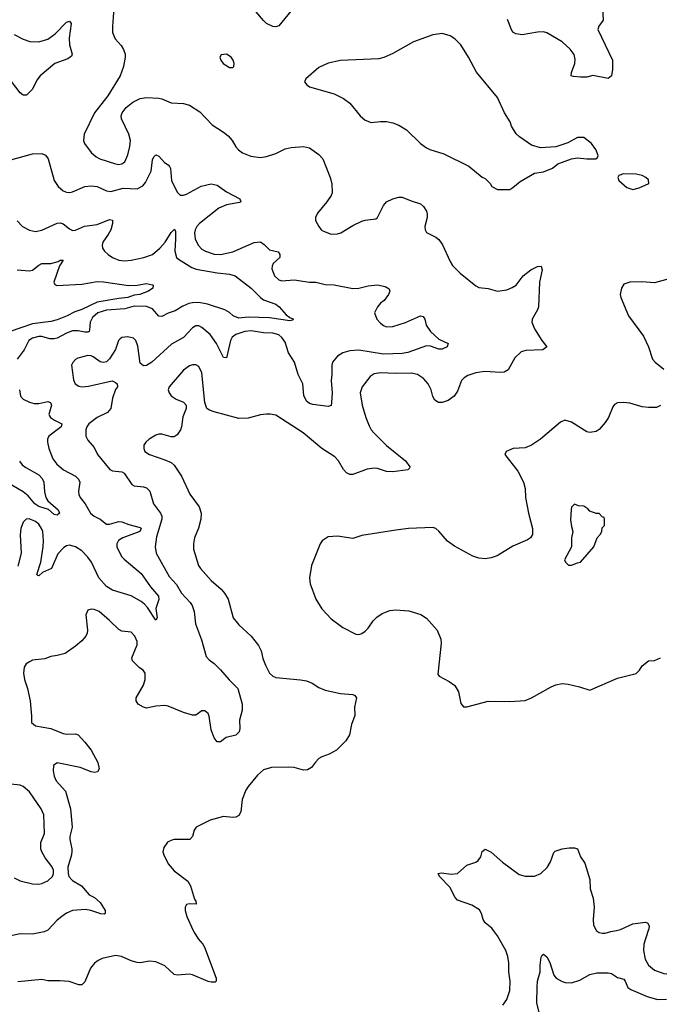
# Model space of a CAD drawing. Header units: inches. Extents: x 1678809 to 1859548, y 384609 to 522868.
# Tile 258 of 386: x 1764827 to 1768981, y 499520 to 505914. Entities that reach past the tile are written whole.
import ezdxf

# ---------------------------------------------------------------- set-up
doc = ezdxf.new("R2010")
doc.units = ezdxf.units.IN
doc.header["$MEASUREMENT"] = 0
doc.layers.add('B7469', color=7, linetype='Continuous')
doc.layers.add('B7560', color=7, linetype='Continuous')

msp = doc.modelspace()

# ---------------------------------------------------------------- linework, layer by layer
at = {"layer": 'B7469', "color": 5}
for points, elevation in [([(1765005.8, 500000), (1764984.7, 499990), (1764910, 499974.3), (1764830, 499977.6), (1764730, 499955.1), (1764690, 499937.6), (1764670, 499936.3), (1764650, 499939.7), (1764590, 499975.8), (1764570, 499980.5), (1764546.1, 499973.9), (1764506.2, 499933.8), (1764490, 499927.3), (1764370, 499970.4), (1764313.8, 500000)], 460), ([(1765952.5, 500000), (1765956.9, 499990), (1765985.1, 499945.1), (1766016.4, 499910), (1766028, 499890), (1766103.1, 499690), (1766102, 499670), (1766095.8, 499664.2), (1766070, 499662.6), (1766050, 499668.5), (1765950, 499711.3), (1765930, 499714.7), (1765850, 499709.6), (1765830, 499714.5), (1765769.5, 499769.5), (1765710, 499795.6), (1765670, 499800.5), (1765610, 499789.3), (1765590, 499791.8), (1765550, 499802.4), (1765489, 499830), (1765450, 499836.4), (1765363.1, 499816.9), (1765335.6, 499804.4), (1765312.6, 499787.4), (1765286, 499754), (1765250, 499666.6), (1765230, 499646.3), (1765210, 499645.7), (1765147.7, 499667.7), (1765086.7, 499673.3), (1765010, 499672.4), (1764970, 499680.4), (1764814.2, 499665.8)], 480), ([(1767965.1, 499514.9), (1767990, 499550.7), (1768009.7, 499610), (1768012.2, 499670), (1768003.1, 499730), (1768004.2, 499790), (1767998, 499830), (1767984.1, 499870), (1767930, 499965.1), (1767903.6, 500000)], 480), ([(1768571, 500000), (1768590, 499986.7), (1768610, 499981.1), (1768630, 499981.7), (1768666.3, 499993.7), (1768703.4, 500000)], 480), ([(1768909.8, 500000), (1768881.2, 499910), (1768878.2, 499870), (1768890, 499814), (1768910, 499774), (1768950, 499741.6), (1769010, 499719.3), (1769050, 499716.3), (1769128.4, 499728.4), (1769193.2, 499746.8), (1769310, 499817.8), (1769444.2, 499875.8), (1769458.9, 499890), (1769471.1, 499930), (1769471.5, 499970), (1769467, 499990), (1769461.5, 500000)], 480), ([(1768205.4, 499450), (1768185.7, 499530), (1768187.9, 499632.1), (1768190.6, 499670), (1768206.4, 499730), (1768206.4, 499773.6), (1768214.5, 499825.5), (1768220.9, 499839.1), (1768230, 499846), (1768250, 499828.2), (1768270, 499790.6), (1768296.5, 499710), (1768310.3, 499690), (1768350, 499667.8), (1768370, 499661.1), (1768410, 499659.6), (1768464.2, 499675.8), (1768530, 499713), (1768576.2, 499723.8), (1768650, 499723.7), (1768670, 499719.5), (1768710, 499694.6), (1768750, 499682.4), (1768760.3, 499670), (1768777.4, 499630), (1768795.2, 499615.2), (1768902.4, 499570), (1768970, 499550.2), (1769027, 499553)], 460)]:
    msp.add_lwpolyline(points, dxfattribs=dict(at, elevation=elevation))
at = {"layer": 'B7560', "color": 5}
for points, elevation in [([(1768610.2, 506030), (1768617.1, 505910), (1768587.7, 505872.3), (1768582.6, 505850), (1768677, 505650), (1768677.6, 505590), (1768670.4, 505550), (1768648, 505532), (1768550, 505551.5), (1768510, 505540.5), (1768470, 505539.6), (1768424.2, 505544.2), (1768409.6, 505549.7), (1768411.8, 505570), (1768432.8, 505630), (1768434.3, 505654.3), (1768428.1, 505688.1), (1768402.9, 505722.9), (1768350, 505769.8), (1768250, 505828.3), (1768230, 505834.7), (1768190, 505833.8), (1768090, 505816), (1768050, 505821.1), (1768034.5, 505830), (1768024.2, 505844.2), (1767994.3, 505914.3)], 480), ([(1765438.2, 505990), (1765429, 505869), (1765430.3, 505830.3), (1765446.4, 505790), (1765485.6, 505745.6), (1765500.6, 505720.6), (1765511.2, 505690), (1765512.2, 505670), (1765501.3, 505610), (1765479.5, 505550), (1765399.8, 505420.2), (1765312.2, 505310), (1765244.6, 505170), (1765240.3, 505130), (1765246.7, 505110), (1765290, 505050.3), (1765323.2, 505023.2), (1765348, 505010), (1765450, 504977.7), (1765470, 504974.5), (1765490, 504977.6), (1765509.2, 504990.8), (1765530, 505035.5), (1765542.1, 505090), (1765545.7, 505130), (1765536, 505170), (1765487.4, 505270), (1765486.2, 505290), (1765492.1, 505310), (1765517.5, 505342.5), (1765561.3, 505378.7), (1765610, 505402.3), (1765650, 505408.4), (1765730, 505404.7), (1765750, 505400.3), (1765810, 505373.8), (1765890, 505369.1), (1765930, 505359.1), (1765995.8, 505315.8), (1766076.5, 505230), (1766150, 505183.9), (1766180, 505160), (1766206.3, 505130), (1766230, 505087.7), (1766247.8, 505067.8), (1766274, 505050), (1766327.1, 505027.1), (1766390, 505019.3), (1766430, 505025.5), (1766490, 505044.6), (1766550, 505074.3), (1766590, 505083.8), (1766670.2, 505090.2), (1766710, 505082), (1766770, 505038.4), (1766794.9, 505010), (1766844.2, 504890), (1766854.9, 504850), (1766855.3, 504790), (1766848.9, 504771.1), (1766821.6, 504730), (1766761.6, 504658.4), (1766748.2, 504630), (1766748.5, 504610), (1766768.8, 504570), (1766784.9, 504550), (1766800.2, 504540.2), (1766850, 504522), (1766890, 504523.6), (1766912, 504530), (1766990, 504576.5), (1767050, 504604.9), (1767070, 504612.7), (1767138.9, 504621.1), (1767151.5, 504628.5), (1767190, 504706.8), (1767210, 504730.5), (1767250, 504750.5), (1767290, 504761.6), (1767310, 504761.3), (1767370, 504736.5), (1767430, 504718.4), (1767450, 504700.5), (1767468.7, 504670), (1767473.8, 504650), (1767473.8, 504630), (1767459, 504570), (1767460.3, 504550), (1767470, 504532.7), (1767530, 504501.2), (1767550, 504485.5), (1767572.9, 504452.8), (1767622.7, 504342.7), (1767638.3, 504318.3), (1767687, 504267), (1767790, 504184.6), (1767810, 504175.3), (1767870, 504169.2), (1767930, 504150.2), (1767990, 504158.6), (1768026.3, 504173.7), (1768051.3, 504190), (1768097.7, 504250), (1768146.6, 504290), (1768190, 504310.3), (1768213.7, 504313.7), (1768219.5, 504290), (1768203.6, 504210), (1768196.2, 504050), (1768190, 504029.5), (1768155.3, 503970), (1768154, 503950), (1768170, 503907.3), (1768218, 503830), (1768250.6, 503790), (1768224.7, 503770), (1768113.9, 503766.1), (1768083.2, 503756.8), (1768042.4, 503717.6), (1767999, 503641), (1767974.2, 503625.8), (1767950, 503622.9), (1767848.6, 503628.6), (1767790, 503620.3), (1767737.1, 503602.9), (1767712.8, 503587.2), (1767697.4, 503570), (1767670, 503501.6), (1767649.1, 503470), (1767610, 503441.8), (1767570, 503427.4), (1767547.9, 503427.9), (1767523.2, 503443.2), (1767510, 503467), (1767499.8, 503510), (1767479, 503550), (1767450, 503584.1), (1767410, 503609.8), (1767370, 503618.5), (1767270, 503615.3), (1767170, 503621.6), (1767130, 503614.5), (1767102.3, 503597.7), (1767050.3, 503530), (1767039.1, 503490), (1767052.1, 503410), (1767074.7, 503330), (1767096, 503276), (1767109.2, 503250), (1767127.8, 503230), (1767210, 503147.9), (1767331.6, 503050), (1767361.6, 503010), (1767359.5, 503000.5), (1767348.4, 502991.6), (1767250, 502978.6), (1767210, 502980.7), (1767150, 503000.3), (1767130, 503002.4), (1767084.3, 502995.7), (1766990, 502960.7), (1766970, 502959.5), (1766950, 502971.5), (1766930, 502993.3), (1766896.4, 503050), (1766874.1, 503074.1), (1766790, 503128.8), (1766667.4, 503230), (1766490, 503345.6), (1766452.8, 503352.8), (1766430, 503351.9), (1766390, 503347.1), (1766310, 503326.5), (1766250, 503324.2), (1766090, 503366.6), (1766058.7, 503378.7), (1766043, 503390), (1766028.5, 503428.5), (1766010, 503621.2), (1765990, 503660.7), (1765970, 503673), (1765950, 503673), (1765930, 503666), (1765890, 503637.4), (1765797.4, 503530), (1765791.7, 503510), (1765796.5, 503490), (1765810.2, 503470.2), (1765843, 503450), (1765890.4, 503430), (1765908.4, 503410), (1765907, 503390), (1765885.3, 503334.7), (1765876.9, 503270), (1765870.2, 503250), (1765850, 503218.7), (1765830, 503206), (1765810, 503204.7), (1765750, 503222.6), (1765730, 503222.6), (1765710, 503215.8), (1765668, 503190), (1765645.5, 503170), (1765632.7, 503150), (1765632.7, 503130), (1765640.5, 503110), (1765670, 503090.3), (1765770, 503055.9), (1765810, 503037.5), (1765830, 503022), (1765877.2, 502950), (1765932.7, 502832.7), (1765991.8, 502750), (1766005.7, 502710), (1766003.6, 502670), (1765989, 502611), (1765963.1, 502550), (1765955.8, 502510), (1765955.6, 502475.6), (1765988.9, 502370), (1766000.3, 502350), (1766071.3, 502271.3), (1766135.3, 502215.3), (1766157.8, 502190), (1766180.2, 502150), (1766214, 502030), (1766250, 501984.6), (1766330.1, 501910.1), (1766377.8, 501850), (1766395.4, 501815.4), (1766406.5, 501766.5), (1766422.7, 501722.7), (1766450.2, 501670.2), (1766470, 501650.3), (1766490, 501642.2), (1766650, 501627.8), (1766690, 501620.2), (1766725.7, 501605.7), (1766770, 501577.8), (1766810, 501559.3), (1766910, 501537.6), (1766991, 501531), (1767004.2, 501524.2), (1767014, 501510), (1767002, 501450), (1767004, 501396), (1766982.5, 501337.5), (1766968.2, 501270), (1766944.4, 501230), (1766883.8, 501170), (1766836.7, 501143.3), (1766790, 501127.3), (1766770, 501115.6), (1766747, 501093), (1766722.8, 501057.3), (1766696.5, 501043.5), (1766670, 501039.7), (1766610, 501056.8), (1766570, 501058.9), (1766463, 501057), (1766410, 501043.1), (1766371.4, 501008.6), (1766310, 500934), (1766295.5, 500910), (1766271.2, 500850), (1766262, 500770), (1766250, 500746.3), (1766230, 500735.4), (1766210, 500733.5), (1766150, 500738.5), (1766064.8, 500715.2), (1765973.4, 500670), (1765959.3, 500650), (1765950, 500609.2), (1765930.8, 500590), (1765830.7, 500589.3), (1765814.4, 500585.6), (1765787.1, 500572.9), (1765762.4, 500537.6), (1765757.1, 500510), (1765762, 500490), (1765790, 500433), (1765830, 500387.2), (1765918.6, 500318.6), (1765936.9, 500290), (1765963, 500203), (1765971, 500189), (1765972, 500170), (1765930, 500173.2), (1765910, 500168.7), (1765900.7, 500150), (1765900.5, 500130), (1765912.4, 500090), (1765952.5, 500000)], 480), ([(1766586.8, 505970), (1766510, 505873.3), (1766490, 505867.2), (1766470, 505868.8), (1766430, 505889.8), (1766410, 505907.6), (1766324.5, 506010)], 480), ([(1764790, 505818), (1764850, 505787.7), (1764893.1, 505773.1), (1764950, 505770.2), (1765010, 505786.3), (1765057.4, 505822.6), (1765130, 505897), (1765150, 505904.9), (1765161.6, 505890), (1765147.1, 505792.9), (1765150.1, 505750), (1765167.9, 505690), (1765163.6, 505676.4), (1765140.2, 505659.8), (1765054.4, 505630), (1764960.7, 505550), (1764938.7, 505521.3), (1764910, 505462.7), (1764870, 505423.7), (1764850, 505424.5), (1764830, 505439.5), (1764773.1, 505513.1)], 460), ([(1764730, 504993.7), (1764910, 505042), (1764970, 505044.6), (1764994.2, 505034.2), (1765012.2, 505010), (1765050.3, 504870.3), (1765077.1, 504830), (1765110, 504802), (1765130, 504793.4), (1765152.1, 504792.1), (1765170, 504795.6), (1765250, 504831.6), (1765290, 504835.3), (1765330, 504831.4), (1765390, 504801.5), (1765418.2, 504798.2), (1765499.6, 504820.4), (1765590, 504816.2), (1765626.1, 504833.9), (1765643.9, 504856.1), (1765680.3, 504930), (1765690, 505004.7), (1765697.6, 505022.4), (1765710, 505036.3), (1765730, 505027.7), (1765766.4, 504986.4), (1765791.6, 504971.5), (1765800.3, 504960.3), (1765806.6, 504946.6), (1765813, 504870), (1765850, 504794), (1765870, 504774.4), (1765890, 504774), (1765910, 504780.6), (1766006.4, 504833.6), (1766070, 504847.4), (1766110, 504838.8), (1766170, 504795.4), (1766256.3, 504750), (1766262, 504730), (1766254.4, 504725.6), (1766170, 504710.6), (1766119.7, 504690), (1765994.7, 504590), (1765977.8, 504570), (1765966.2, 504550), (1765961.8, 504530), (1765965.8, 504490), (1765985.2, 504450), (1766010, 504424.2), (1766034.4, 504410), (1766090, 504390.2), (1766131.7, 504388.3), (1766210, 504405.5), (1766350, 504466.8), (1766390, 504470.3), (1766414.8, 504454.8), (1766450, 504418.8), (1766505.4, 504405.4), (1766516, 504390), (1766516, 504370), (1766474, 504330), (1766466, 504314), (1766463.8, 504296.2), (1766482, 504250), (1766510, 504224.6), (1766530, 504218), (1766610, 504223.7), (1766710, 504210.4), (1766750, 504210.4), (1766810, 504193.7), (1766870, 504191.5), (1766990, 504167.6), (1767030, 504170.3), (1767090, 504184.9), (1767150, 504192.4), (1767201.1, 504181.1), (1767226.8, 504166.8), (1767230.7, 504150), (1767222.8, 504130), (1767194, 504090), (1767170, 504072), (1767150.6, 504050), (1767130.6, 504010), (1767146, 503970), (1767170, 503943.1), (1767190, 503927.6), (1767210, 503920.3), (1767250, 503920.9), (1767333.4, 503946.6), (1767430, 503990.5), (1767447.1, 503987.1), (1767458.8, 503970), (1767466.4, 503930), (1767495.8, 503890), (1767550, 503839.3), (1767610.7, 503810.7), (1767602.8, 503790), (1767570, 503774.5), (1767550, 503774.5), (1767494.7, 503794.7), (1767470, 503796.3), (1767347, 503753), (1767310, 503745.8), (1767190, 503742.6), (1767030, 503768.5), (1766970, 503763.7), (1766924.9, 503750), (1766890, 503728.2), (1766858.9, 503690), (1766854.3, 503670), (1766854.9, 503610), (1766850.3, 503569.7), (1766856.2, 503490), (1766852.9, 503427.1), (1766850, 503409), (1766830, 503402), (1766730, 503415.6), (1766710, 503422.4), (1766690, 503436.2), (1766672.4, 503472.4), (1766665, 503550), (1766634.5, 503610), (1766611.2, 503690), (1766573.6, 503750), (1766550, 503819.7), (1766530, 503849.8), (1766510, 503866.3), (1766470, 503879.2), (1766410, 503879.9), (1766330, 503892.7), (1766290, 503888.2), (1766230.2, 503869.8), (1766207, 503853), (1766196.1, 503830), (1766170, 503717.2), (1766150, 503720.9), (1766105.8, 503810), (1766063.8, 503870), (1766010, 503916), (1765990, 503925.7), (1765970, 503925.4), (1765950, 503912.8), (1765891.6, 503850), (1765813.4, 503806.6), (1765685.3, 503690), (1765650, 503668), (1765630, 503665.1), (1765610, 503682.7), (1765593.6, 503793.6), (1765580.5, 503830), (1765564.9, 503844.9), (1765530, 503854), (1765490, 503850.9), (1765478.4, 503841.6), (1765469.1, 503830), (1765448.5, 503771.5), (1765410, 503711.8), (1765390, 503693), (1765370, 503687.1), (1765350, 503691.1), (1765304.1, 503724.1), (1765290, 503730.9), (1765270, 503733.1), (1765204.5, 503715.6), (1765190, 503708), (1765171.3, 503688.7), (1765163.6, 503670), (1765175.5, 503575.5), (1765187, 503550), (1765210, 503533.4), (1765230.2, 503530.2), (1765274.3, 503534.3), (1765427.7, 503567.7), (1765450, 503558.8), (1765458.8, 503550), (1765461, 503530), (1765448.2, 503511.8), (1765430, 503455.3), (1765419.1, 503390), (1765396.2, 503363.8), (1765330, 503329.6), (1765276.4, 503290), (1765263.1, 503270), (1765256.9, 503250), (1765256.5, 503210), (1765270, 503183.8), (1765310, 503135.5), (1765331.7, 503090), (1765413, 502993), (1765430, 502983.2), (1765490, 502978), (1765506, 502970), (1765555.4, 502895.4), (1765570, 502886.7), (1765630, 502880.8), (1765650, 502874.6), (1765671.3, 502851.3), (1765696.1, 502770), (1765740.8, 502710), (1765750.2, 502690), (1765750.2, 502670), (1765715.4, 502555.4), (1765707.1, 502490), (1765712.4, 502450), (1765798.2, 502298.2), (1765845, 502245), (1765876.9, 502190), (1765933.6, 502130), (1765947.1, 502110), (1765959.7, 502070), (1765967.6, 501990), (1766007.6, 501887.6), (1766038.5, 501778.5), (1766056.7, 501756.7), (1766090, 501733.4), (1766131.7, 501691.7), (1766186.6, 501626.6), (1766244.2, 501570), (1766271.3, 501470), (1766271, 501431), (1766255.3, 501364.7), (1766257.1, 501310), (1766253, 501290), (1766230, 501267), (1766168.5, 501251.5), (1766130, 501224), (1766110, 501224), (1766089.6, 501249.7), (1766070, 501302), (1766056.9, 501390), (1766050, 501409), (1766030, 501426), (1766010, 501425.2), (1765970, 501397.2), (1765950, 501397), (1765890, 501414), (1765790, 501455.1), (1765770, 501459.3), (1765710, 501456), (1765650, 501444), (1765630, 501449), (1765595.3, 501470), (1765584, 501490), (1765584, 501510), (1765630, 501591.3), (1765640.7, 501630), (1765642.7, 501670), (1765629, 501690), (1765604.7, 501704.7), (1765559.3, 501750), (1765556, 501770), (1765590, 501854), (1765590, 501875.3), (1765575.6, 501910), (1765550, 501936.2), (1765490, 501943.5), (1765470, 501953.3), (1765410, 502013), (1765342.7, 502070), (1765310, 502084.5), (1765290, 502086), (1765270, 502079), (1765256.3, 502050), (1765267, 501950), (1765265.3, 501930), (1765255.3, 501910), (1765230, 501880.5), (1765190, 501845.1), (1765121.1, 501798.9), (1765070, 501784.5), (1765030, 501779.3), (1764990, 501762.4), (1764910, 501753.6), (1764890, 501744.5), (1764868.8, 501731.2), (1764855.5, 501710), (1764850.4, 501669.6), (1764857, 501630), (1764877, 501570), (1764894.9, 501490), (1764904, 501390), (1764902.8, 501350), (1764930, 501328.5), (1765030, 501310.2), (1765110, 501278.7), (1765130, 501274), (1765190, 501276.4), (1765206, 501270), (1765250, 501223), (1765290, 501170.5), (1765334.9, 501090), (1765342.8, 501050), (1765332, 501030), (1765315.3, 501024.7), (1765290, 501029.2), (1765218.6, 501058.6), (1765070, 501088), (1765045.7, 501070), (1765043.4, 501036.6), (1765050, 501000.7), (1765064, 500970), (1765124.4, 500904.4), (1765156.3, 500790), (1765167.7, 500670), (1765153, 500610), (1765152.4, 500590), (1765166.4, 500530), (1765166.2, 500513.8), (1765163.8, 500490), (1765139.3, 500410), (1765140.7, 500370), (1765146.8, 500350), (1765170, 500322.8), (1765228.6, 500288.6), (1765278.8, 500230), (1765313.1, 500213.1), (1765350, 500182), (1765382.8, 500130), (1765382, 500110), (1765374.4, 500105.6), (1765353.4, 500106.6), (1765288.7, 500128.7), (1765254.5, 500134.5), (1765170, 500129.8), (1765130, 500112.4), (1765099.3, 500090), (1765070, 500065.6), (1765010, 500002), (1765005.8, 500000)], 460), ([(1764810, 504607.7), (1764844.9, 504570), (1764890, 504547), (1764930, 504538), (1764970, 504546), (1765070, 504593.5), (1765090, 504595.4), (1765110, 504589.1), (1765150, 504554.6), (1765170, 504544.9), (1765190, 504547.6), (1765247.1, 504572.8), (1765330, 504583), (1765410, 504615.3), (1765430, 504613), (1765430.3, 504590.3), (1765418.5, 504550), (1765401.8, 504518.2), (1765366.7, 504470), (1765361.7, 504450), (1765363.7, 504430), (1765377.1, 504410), (1765401.6, 504390), (1765430.5, 504370), (1765470, 504351.5), (1765510, 504347.3), (1765550, 504352.2), (1765632.3, 504370), (1765690, 504389.4), (1765737.8, 504430), (1765770.8, 504470), (1765810, 504531.8), (1765832.5, 504552.5), (1765837.6, 504537.6), (1765839.2, 504490), (1765834.3, 504410), (1765845, 504370), (1765857.9, 504357.9), (1765945.1, 504305.1), (1765973.3, 504293.3), (1766110, 504269.6), (1766190, 504260.7), (1766225.3, 504250), (1766329.3, 504170), (1766390, 504109.2), (1766410, 504095.6), (1766490, 504066), (1766512.4, 504050), (1766558, 503998), (1766580.3, 503980.3), (1766604.7, 503970), (1766598, 503962), (1766581, 503959), (1766450, 503977), (1766310, 503982.5), (1766250, 503975.3), (1766212.5, 503990), (1766190, 504011.9), (1766159.7, 504030), (1766047.5, 504067.5), (1765990, 504077.5), (1765950, 504075.9), (1765925.3, 504070), (1765886.8, 504053.2), (1765836.9, 504023.1), (1765790, 504008.1), (1765750, 503985.4), (1765730, 503987.8), (1765690, 504037), (1765650, 504050.7), (1765570, 504052.8), (1765510, 504037.2), (1765390, 504027.6), (1765334.4, 504010), (1765299.8, 503980.2), (1765284.6, 503950), (1765280.7, 503899.3), (1765277.4, 503890), (1765270, 503885.5), (1765250, 503885), (1765206.2, 503893.8), (1765170, 503893), (1765130, 503878.4), (1765070, 503846.6), (1765050, 503841.8), (1765022.3, 503842.3), (1764970, 503856.3), (1764950, 503857.2), (1764910, 503845.5), (1764885.5, 503830), (1764855.2, 503770), (1764810.1, 503709.9)], 440), ([(1764810, 504289), (1764890, 504283.8), (1764910, 504288), (1764950, 504320.3), (1764970, 504330.3), (1765030, 504331.4), (1765077, 504343), (1765090, 504352.1), (1765110, 504351.8), (1765084.5, 504315.5), (1765049.3, 504210), (1765054.3, 504194.3), (1765067.3, 504187.3), (1765230, 504196.8), (1765330, 504214), (1765370, 504212.4), (1765532.8, 504187.2), (1765589.8, 504190.2), (1765650, 504200.9), (1765690, 504191.8), (1765693.4, 504190), (1765690.7, 504170), (1765664, 504150), (1765606.8, 504130), (1765570, 504124.6), (1765530, 504109.9), (1765470, 504104.3), (1765330, 504079.6), (1765230, 504031.1), (1765184.4, 504015.6), (1765134.9, 503990), (1765070, 503964.9), (1765030, 503954.9), (1764910, 503939.4), (1764765.5, 503890)], 420), ([(1769070, 504237.7), (1768950, 504204.7), (1768868.5, 504211.5), (1768790.8, 504209.2), (1768750, 504195.3), (1768734.8, 504170), (1768726.8, 504130), (1768730.7, 504110.7), (1768781.6, 503990), (1768878, 503858), (1768911.4, 503790), (1768936.9, 503710), (1768953.4, 503690), (1769010, 503644.6)], 520), ([(1764826, 503510), (1764832.9, 503470), (1764848.5, 503450), (1764890, 503429.2), (1764921.4, 503421.4), (1764950, 503421.3), (1765010, 503433.4), (1765027.3, 503427.3), (1765032.2, 503410), (1765016.3, 503350), (1765020.6, 503340.6), (1765026.9, 503330), (1765052.9, 503312.9), (1765101.3, 503290), (1765095.5, 503270), (1765017, 503210), (1765007, 503190), (1765007, 503170), (1765016.5, 503130), (1765042.2, 503062.2), (1765067.1, 503027.1), (1765110.4, 502990), (1765190, 502950.2), (1765208.8, 502930), (1765216.5, 502910), (1765207.6, 502852.4), (1765210.3, 502830), (1765219.5, 502810), (1765252, 502770), (1765287.1, 502710), (1765310, 502690.2), (1765348.9, 502670), (1765390, 502638), (1765410, 502638.2), (1765470, 502655.4), (1765490, 502653.4), (1765535.5, 502635.5), (1765610, 502615.5), (1765615.8, 502610), (1765607, 502590), (1765496.5, 502550), (1765469.2, 502530.8), (1765456.8, 502510), (1765458, 502490), (1765488.6, 502428.6), (1765505.1, 502410), (1765616.7, 502316.7), (1765677.1, 502230), (1765729, 502170), (1765731.2, 502148.8), (1765711.8, 502090), (1765719.1, 502030), (1765710, 502014), (1765657, 502097), (1765638.3, 502118.3), (1765615.4, 502135.4), (1765550, 502172), (1765430, 502209.8), (1765390, 502232.9), (1765340.8, 502290), (1765293.7, 502390), (1765270, 502423.7), (1765230, 502465.4), (1765190, 502490.5), (1765150, 502501), (1765130, 502497.1), (1765113.4, 502486.6), (1765075, 502445), (1765032.9, 502350), (1764975.6, 502324.4), (1764950, 502302.7), (1764944.5, 502304.5), (1764939, 502310), (1764963.5, 502390), (1764978.7, 502490), (1764981, 502530), (1764975.9, 502590), (1764968.7, 502610), (1764950, 502638), (1764930, 502654.2), (1764888.4, 502671.6), (1764869.4, 502670.6), (1764850, 502651.3), (1764835, 502610), (1764829.5, 502569.5), (1764836.5, 502450), (1764815, 502365)], 440), ([(1768990, 503408.8), (1768963.6, 503396.4), (1768910, 503394.5), (1768870, 503399.6), (1768790, 503424.6), (1768750, 503427.8), (1768710, 503424.7), (1768690, 503414.3), (1768680, 503400), (1768650.2, 503330), (1768630, 503297.7), (1768590, 503252.1), (1768570, 503239), (1768530, 503232.3), (1768510, 503237.3), (1768410, 503299.8), (1768367.5, 503312.5), (1768340, 503300), (1768209, 503190), (1768150, 503151.4), (1768110, 503133.8), (1768031.6, 503128.4), (1767987.3, 503110), (1767978.8, 503090), (1768061.7, 502981.7), (1768099.6, 502910), (1768108.9, 502870), (1768111.6, 502810), (1768131.7, 502710), (1768158, 502610), (1768157.8, 502570), (1768145.3, 502550), (1768124.7, 502535.3), (1768030, 502495.8), (1767927, 502433), (1767890, 502419.3), (1767850, 502413.5), (1767810, 502416.4), (1767769.4, 502429.4), (1767650, 502495.9), (1767606.4, 502526.4), (1767550, 502591.7), (1767530, 502608.7), (1767510, 502616.2), (1767351.3, 502608.7), (1767270, 502598.2), (1767050, 502563.9), (1766990, 502545.3), (1766890, 502560.5), (1766830, 502555.1), (1766791, 502530), (1766777.3, 502510), (1766723, 502370), (1766708.7, 502290), (1766714.4, 502250), (1766750, 502151), (1766790, 502087.3), (1766850, 502024), (1766925.8, 501965.9), (1767010, 501923.8), (1767030, 501921.6), (1767050, 501928.4), (1767070, 501942.4), (1767090, 501962.4), (1767121.7, 502010), (1767146.4, 502033.6), (1767181.9, 502058.1), (1767230, 502077.8), (1767270, 502082.2), (1767355, 502075), (1767431.7, 502051.7), (1767470, 502027.9), (1767537.4, 501950), (1767563.1, 501890), (1767564.6, 501864.6), (1767543.7, 501663.7), (1767550.5, 501650), (1767617.1, 501617.1), (1767653.1, 501590), (1767676.1, 501550), (1767692.8, 501472.8), (1767710, 501451), (1767730, 501450.8), (1767870, 501488.9), (1768010, 501485.5), (1768110, 501493.4), (1768150, 501510.5), (1768279.5, 501580.5), (1768310, 501593.7), (1768350, 501602.6), (1768390, 501598.7), (1768462.4, 501582.4), (1768530, 501560.7), (1768710, 501637.1), (1768830, 501668), (1768852.7, 501690), (1768870, 501717.3), (1768910, 501750.7), (1768950, 501752.7), (1768990, 501770.5)], 520), ([(1764825.9, 503045.9), (1764843.4, 503023.4), (1764865.7, 503005.7), (1764950, 502958.1), (1764973.6, 502933.6), (1764983.1, 502910), (1764987.1, 502847.1), (1764995.9, 502810), (1765010.1, 502790.1), (1765077.4, 502730), (1765084.4, 502710), (1765070, 502695.6), (1765050, 502699.8), (1765012.9, 502732.9), (1764950, 502752.8), (1764925, 502770), (1764881.2, 502821.2), (1764850, 502848.2), (1764750, 502906.9)], 420), ([(1764790, 500340.3), (1764830, 500322.7), (1764910, 500303.1), (1764950, 500300.3), (1764970, 500304.2), (1765010, 500321.6), (1765039.3, 500350), (1765046, 500370), (1765046, 500390), (1765034.9, 500414.9), (1764992.3, 500470), (1764969.6, 500509.7), (1764964.5, 500530), (1764963.7, 500570), (1764987.3, 500630), (1764983, 500750), (1764966.3, 500790), (1764890, 500899.5), (1764850, 500933.6), (1764830, 500942), (1764770, 500949.4)], 460), ([(1767903.6, 500000), (1767893.4, 500013.4), (1767849.8, 500050), (1767836.4, 500070), (1767825.4, 500110), (1767812.3, 500132.3), (1767763.1, 500163.1), (1767670, 500195.8), (1767654.3, 500214.3), (1767621.5, 500281.5), (1767552.7, 500350), (1767544, 500370), (1767566.3, 500373.7), (1767630, 500365.5), (1767670.8, 500369.2), (1767730, 500423.1), (1767790, 500443.8), (1767805.3, 500454.7), (1767822.7, 500477.3), (1767830, 500511.3), (1767850, 500527.3), (1767890, 500508.4), (1767961.9, 500441.9), (1768070, 500363.6), (1768110, 500351.1), (1768170, 500352.8), (1768211.1, 500368.9), (1768251.8, 500408.2), (1768274.5, 500445.5), (1768295.3, 500504.7), (1768304.8, 500515.2), (1768350, 500529.4), (1768394.9, 500534.9), (1768430, 500535.6), (1768450.2, 500530.2), (1768470, 500478), (1768496.4, 500436.4), (1768530.4, 500330), (1768532.4, 500270), (1768551.6, 500210), (1768558.9, 500150), (1768551.7, 500070), (1768554.6, 500034.6), (1768570, 500000.7), (1768571, 500000)], 480), ([(1768703.4, 500000), (1768730, 500004.6), (1768810, 500042.2), (1768890, 500053.7), (1768904.7, 500050), (1768915.5, 500030), (1768913, 500010), (1768909.8, 500000)], 480)]:
    msp.add_lwpolyline(points, dxfattribs=dict(at, elevation=elevation))
for points, elevation in [([(1767570, 505824.7), (1767510, 505815.1), (1767385.5, 505770), (1767250, 505694.2), (1767191.2, 505668.8), (1767159.4, 505660.6), (1766910, 505649.7), (1766830, 505631.2), (1766770, 505603.6), (1766684.9, 505530), (1766676, 505510), (1766691, 505490), (1766710, 505477.3), (1766870, 505431.6), (1766930, 505402), (1766971.5, 505371.5), (1767037.3, 505290), (1767070, 505260.3), (1767110, 505247.1), (1767170, 505253.2), (1767210, 505252.3), (1767250, 505243.8), (1767288.9, 505228.9), (1767338.6, 505198.6), (1767429.3, 505109.3), (1767470, 505081.7), (1767490.8, 505070), (1767582.4, 505042.4), (1767743.1, 504963.1), (1767831, 504891), (1767850, 504882), (1767882, 504850), (1767894, 504830), (1767930, 504812), (1768010, 504811.3), (1768030, 504824.7), (1768076.5, 504863.5), (1768170, 504918), (1768230, 504926.8), (1768288, 504950), (1768322, 504978), (1768410, 505010.8), (1768450, 505016.3), (1768510, 505010.6), (1768569, 505011), (1768580.4, 505019.6), (1768584, 505030), (1768578, 505050), (1768569.4, 505070), (1768540.9, 505110), (1768490, 505149.5), (1768450, 505149.3), (1768386, 505114), (1768310, 505089.2), (1768210, 505081.2), (1768150, 505099.3), (1768073.6, 505153.6), (1768051.9, 505171.9), (1768022, 505222), (1768012, 505250), (1767975.1, 505310), (1767930, 505408.7), (1767793.3, 505573.3), (1767742.9, 505670), (1767691.6, 505750), (1767652, 505790), (1767622.7, 505810)], 520), ([(1766170, 505689.3), (1766135.3, 505684.7), (1766127.7, 505670), (1766133.4, 505650), (1766148.2, 505630), (1766190, 505603.1), (1766210, 505602.8), (1766217.2, 505610), (1766219.5, 505630), (1766214, 505650), (1766199.3, 505670)], 520), ([(1768747.9, 504912.1), (1768718, 504902), (1768711.3, 504890), (1768718, 504870), (1768770, 504824.9), (1768810, 504810.6), (1768850, 504822), (1768912.7, 504850), (1768910, 504873.2), (1768893.2, 504890), (1768870, 504902), (1768830, 504911.5)], 520), ([(1768430, 502768), (1768411.1, 502748.9), (1768407.7, 502732.3), (1768405.1, 502665.1), (1768410, 502622), (1768419.1, 502590), (1768410.8, 502550), (1768411.3, 502490), (1768366.4, 502406.4), (1768372, 502390), (1768391.6, 502371.6), (1768410, 502371.3), (1768450, 502386), (1768470, 502392), (1768555.3, 502490), (1768578, 502550), (1768598, 502570), (1768608, 502590), (1768610, 502614), (1768626, 502630), (1768626, 502670), (1768622, 502682), (1768610, 502686), (1768590, 502706), (1768570, 502706), (1768530, 502722), (1768517.2, 502737.2), (1768490, 502755.3), (1768456.4, 502756.4)], 540)]:
    msp.add_lwpolyline(points, close=True, dxfattribs=dict(at, elevation=elevation))

doc.saveas('drawing.dxf')
